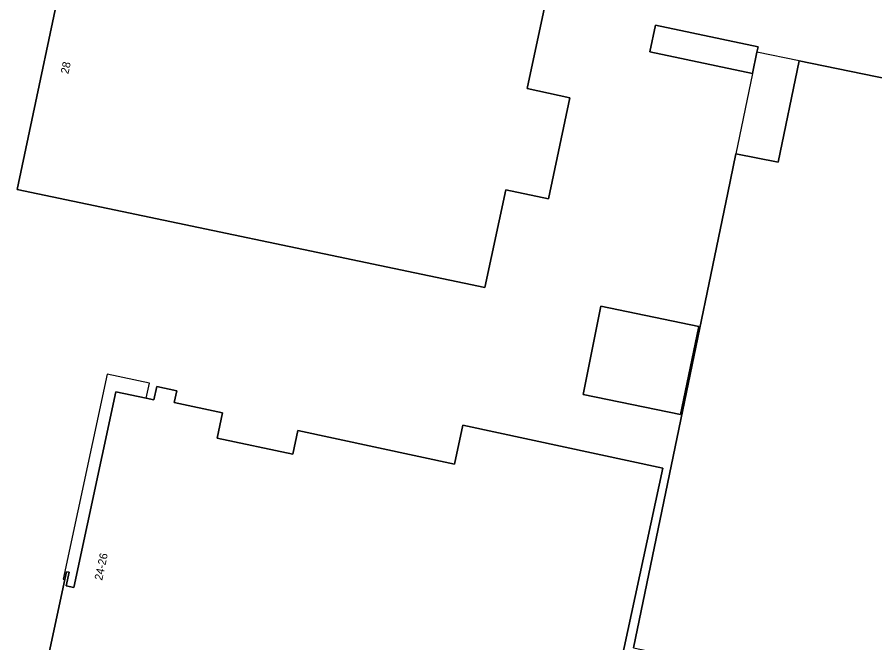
# Model space of a CAD drawing. Extents: x 157692 to 159674, y 381452 to 383291.
# Drawn here: x 158233.1 to 158340.3, y 382647.9 to 382726 of the extents above; entities that cross this region are included whole.
import ezdxf

# ---------------------------------------------------------------- set-up
doc = ezdxf.new("R2010")
doc.units = 0
for name, color, linetype in [('IMGEO_Erf', 7, 'Continuous'), ('IMGEO_Pand', 7, 'Continuous'), ('IMGEO_Pand_nummerreeks', 7, 'Continuous'), ('IMGEO_Pand_overbouw', 7, 'Continuous')]:
    doc.layers.add(name, color=color, linetype=linetype)

msp = doc.modelspace()

# ---------------------------------------------------------------- linework, layer by layer
at = {"layer": 'IMGEO_Erf'}
for points in [[(158233.14, 382704.51), (158233.31, 382705.3), (158239.85, 382736.2), (158235.29, 382737.16), (158236.84, 382744.62), (158271.08, 382737.39), (158270.37, 382733.89), (158299.12, 382727.79), (158296.85, 382717.09), (158302.18, 382715.96), (158299.49, 382703.32), (158294.17, 382704.46), (158291.57, 382692.24)], [(158324.99, 382718.99), (158312.16, 382721.67), (158312.86, 382725.01), (158325.69, 382722.33), (158325.55, 382721.66)], [(158303.85, 382678.9), (158306.06, 382689.91), (158318.27, 382687.39), (158315.99, 382676.39)]]:
    msp.add_lwpolyline(points, close=True, dxfattribs=at)
for points in [[(158310.13, 382647.23), (158316.03, 382675.76), (158321.89, 382704.06), (158322.9, 382708.96), (158328.21, 382707.89), (158330.83, 382720.57), (158358, 382715), (158357.94, 382714.69), (158357.59, 382714.75), (158357.35, 382713.59), (158362.29, 382712.55), (158362.54, 382713.72), (158362.15, 382713.8), (158362.22, 382714.11), (158389.37, 382708.39), (158386.74, 382695.68), (158392.04, 382694.57), (158391.03, 382689.67), (158385.9, 382664.78), (158359.48, 382670.22), (158352.94, 382638.28)], [(158235.07, 382636.97), (158239.11, 382655.79), (158239.32, 382656.76), (158239.63, 382656.69), (158239.27, 382655.01), (158240.23, 382654.8), (158245.49, 382679.23), (158249.27, 382678.44), (158250.23, 382678.24), (158250.59, 382679.9), (158253.1, 382679.35), (158252.77, 382677.89), (158258.8, 382676.59), (158258.12, 382673.44), (158267.56, 382671.42), (158268.19, 382674.38), (158287.78, 382670.18), (158288.83, 382675.04), (158313.78, 382669.69), (158307.48, 382640.35)]]:
    msp.add_lwpolyline(points, dxfattribs=at)
at = {"layer": 'IMGEO_Pand'}
for points in [[(158299.12, 382727.79), (158270.37, 382733.89), (158271.08, 382737.39), (158236.84, 382744.62), (158235.29, 382737.16), (158239.85, 382736.2), (158233.31, 382705.3), (158233.14, 382704.51), (158291.57, 382692.24), (158294.17, 382704.46), (158299.49, 382703.32), (158302.18, 382715.96), (158296.85, 382717.09)], [(158325.55, 382721.66), (158325.69, 382722.33), (158312.86, 382725.01), (158312.16, 382721.67), (158324.99, 382718.99)], [(158310.13, 382647.23), (158352.94, 382638.28), (158359.48, 382670.22), (158385.9, 382664.78), (158391.03, 382689.67), (158392.04, 382694.57), (158386.74, 382695.68), (158389.37, 382708.39), (158362.22, 382714.11), (158362.15, 382713.8), (158362.54, 382713.72), (158362.29, 382712.55), (158357.35, 382713.59), (158357.59, 382714.75), (158357.94, 382714.69), (158358, 382715), (158330.83, 382720.57), (158328.21, 382707.89), (158322.9, 382708.96), (158321.89, 382704.06), (158316.03, 382675.76)], [(158318.27, 382687.39), (158306.06, 382689.91), (158303.85, 382678.9), (158315.99, 382676.39)]]:
    msp.add_lwpolyline(points, close=True, dxfattribs=at)
msp.add_lwpolyline([(158307.48, 382640.35), (158313.78, 382669.69), (158288.83, 382675.04), (158287.78, 382670.18), (158268.19, 382674.38), (158267.56, 382671.42), (158258.12, 382673.44), (158258.8, 382676.59), (158252.77, 382677.89), (158253.1, 382679.35), (158250.59, 382679.9), (158250.23, 382678.24), (158249.27, 382678.44), (158245.49, 382679.23), (158240.23, 382654.8), (158239.27, 382655.01), (158239.63, 382656.69), (158239.32, 382656.76), (158239.11, 382655.79), (158235.07, 382636.97)], dxfattribs=at)
at = {"layer": 'IMGEO_Pand_overbouw'}
for points in [[(158322.9, 382708.96), (158328.21, 382707.89), (158330.83, 382720.57), (158325.55, 382721.66), (158324.99, 382718.99)], [(158249.27, 382678.44), (158249.66, 382680.3), (158244.38, 382681.44), (158238.88, 382655.83), (158239.11, 382655.79), (158239.32, 382656.76), (158239.63, 382656.69), (158239.27, 382655.01), (158240.23, 382654.8), (158245.49, 382679.23)]]:
    msp.add_lwpolyline(points, close=True, dxfattribs=at)

# ---------------------------------------------------------------- texts
at = {"layer": 'IMGEO_Pand_nummerreeks'}
for s, rotation, p in [('28', 78.0483, (158239.54, 382718.87)), ('24-26', 77.8383, (158243.76, 382655.62))]:
    msp.add_text(s, height=1, rotation=rotation, dxfattribs=at).set_placement(p)

doc.saveas('drawing.dxf')
